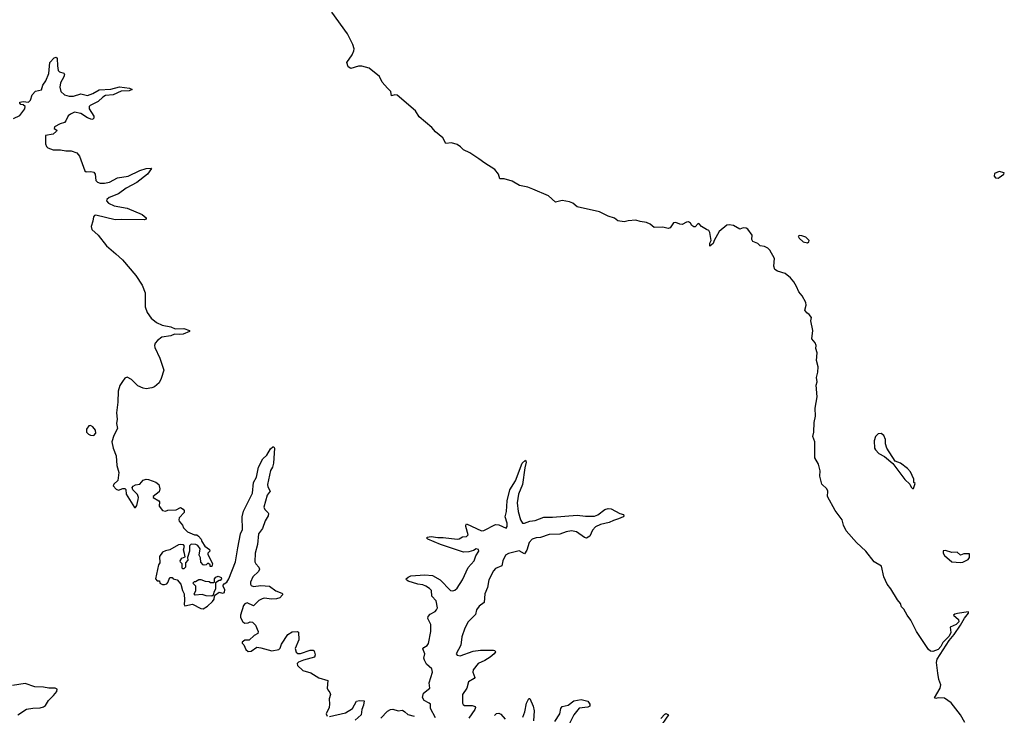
# Model space of a CAD drawing. Extents: x 2293878 to 2522763, y 823964 to 1006972.
# Tile 370 of 407: x 2485503 to 2494693, y 863301 to 869796. Entities that reach past the tile are written whole.
import ezdxf

# ---------------------------------------------------------------- set-up
doc = ezdxf.new("R2010")
doc.units = 0

msp = doc.modelspace()

# ---------------------------------------------------------------- linework, layer by layer
at = {"layer": '0CON20XD'}
for points in [[(2494324.5, 863234.5), (2494285.5, 863305.5), (2494197.4, 863417.4), (2494135, 863460), (2494076.1, 863463.9), (2494055, 863457.5), (2494042.5, 863465), (2494095.7, 863554.3), (2494102, 863585), (2494083.6, 863636.4), (2494071.9, 863695), (2494060, 863795), (2494066.2, 863825), (2494179.4, 864000.6), (2494225, 864054.5), (2494285, 864141.9), (2494320.4, 864209.5), (2494358, 864255), (2494360, 864265), (2494355, 864267.5), (2494255, 864251.2), (2494230, 864245), (2494220, 864235), (2494266.7, 864195), (2494270, 864175), (2494245, 864150), (2494187.5, 864125), (2494194.3, 864074.3), (2494179.8, 864040.2), (2494119.1, 863980.9), (2494101.9, 863945), (2494075, 863917.1), (2494025, 863898), (2494005, 863901.2), (2493985.8, 863915.8), (2493874.3, 864085), (2493819.7, 864189.7), (2493786, 864235), (2493755, 864293.3), (2493734, 864315), (2493723.3, 864345), (2493695, 864380), (2493633.6, 864483.6), (2493599.2, 864525), (2493568.8, 864595), (2493547.5, 864695), (2493480, 864735), (2493400, 864835), (2493313.8, 864915), (2493216.2, 865025), (2493191.2, 865075), (2493180, 865125), (2493151.2, 865165), (2493115, 865213.3), (2493044.1, 865344.1), (2493046.4, 865393.6), (2493037.5, 865415), (2492990.4, 865460.5), (2492972, 865535), (2492973.9, 865583.9), (2492958.8, 865645), (2492926, 865704), (2492925.8, 865855), (2492905.8, 865905), (2492915.8, 865945), (2492919.2, 866035), (2492932.5, 866095), (2492927.7, 866167.7), (2492948, 866275), (2492937.1, 866385), (2492945.8, 866415), (2492941.9, 866455), (2492953.6, 866503.6), (2492956.2, 866555), (2492940, 866615), (2492946.7, 866685), (2492934, 866725), (2492936.7, 866755), (2492928.8, 866778.8), (2492896.4, 866816.4), (2492906, 866895), (2492886.7, 866985), (2492893.8, 867015), (2492872.1, 867042.1), (2492848.9, 867058.9), (2492831.5, 867085), (2492845, 867130), (2492840.6, 867155), (2492807.7, 867217.7), (2492775, 867256.2), (2492754.6, 867304.6), (2492727.6, 867347.6), (2492696.9, 867385), (2492647.1, 867425), (2492575, 867449.4), (2492552.9, 867465), (2492541.1, 867495), (2492548.5, 867565), (2492503.6, 867645), (2492485, 867663.5), (2492455, 867677.5), (2492415, 867684.2), (2492394, 867705), (2492345, 867725.8), (2492337.5, 867745), (2492339.4, 867785), (2492299.3, 867839.3), (2492285, 867848.6), (2492255, 867852.2), (2492225, 867838.9), (2492165, 867875.4), (2492125, 867880.5), (2492103.7, 867876.3), (2492032.6, 867817.4), (2491986.2, 867735), (2491976.2, 867705), (2491945, 867682.5), (2491945, 867710), (2491957.5, 867735), (2491945, 867807.5), (2491935, 867827.5), (2491915, 867837.5), (2491865.8, 867865), (2491845, 867890.8), (2491835, 867894.2), (2491806.6, 867863.4), (2491795, 867862.5), (2491778, 867875), (2491765, 867896.2), (2491745, 867907.5), (2491727.5, 867905), (2491685, 867884), (2491665, 867886.2), (2491627, 867903), (2491605, 867900), (2491575, 867853.3), (2491555, 867846.2), (2491505, 867857.5), (2491425, 867856.7), (2491386.9, 867886.9), (2491355, 867902.9), (2491295, 867911.1), (2491255, 867924.2), (2491181.2, 867918.8), (2491145, 867910), (2491085, 867918.8), (2491053.4, 867943.4), (2490995, 867960.8), (2490915, 868002.1), (2490705, 868048.6), (2490665, 868082.9), (2490635, 868095.7), (2490565, 868106.7), (2490502.7, 868092.7), (2490440, 868150), (2490292.5, 868215), (2490245, 868232.7), (2490167.9, 868247.9), (2490099.2, 868289.2), (2490025, 868309.4), (2489985, 868310), (2489972.5, 868355), (2489937.5, 868397.5), (2489844, 868455), (2489788, 868498), (2489705, 868552.2), (2489645, 868580), (2489618.6, 868608.6), (2489585, 868630.4), (2489535, 868646.7), (2489481.4, 868641.4), (2489451.7, 868691.7), (2489385, 868747.5), (2489350.7, 868790.7), (2489230.3, 868890.3), (2489196.2, 868945), (2489025, 869091.9), (2489005, 869094.6), (2488972.5, 869085), (2488968, 869125), (2488935.5, 869155.5), (2488885, 869211.2), (2488860, 869265), (2488764.7, 869344.7), (2488695, 869361.9), (2488665, 869362), (2488595, 869340), (2488570, 869355), (2488556.7, 869395), (2488605, 869466.2), (2488621.4, 869505), (2488624.3, 869525), (2488613.3, 869565), (2488562.3, 869662.3), (2488415.8, 869865)], [(2485445, 868872.7), (2485505, 868900.6), (2485552.5, 868965), (2485553.3, 868985), (2485535, 869000), (2485515, 869002.5), (2485503.3, 869015), (2485503.6, 869026.4), (2485535, 869032.5), (2485585, 869026.7), (2485603.3, 869045), (2485620, 869095), (2485652, 869128), (2485705, 869140), (2485720, 869185), (2485745.8, 869225.8), (2485775.3, 869294.7), (2485784.2, 869395), (2485825, 869439.2), (2485845, 869446.7), (2485854.1, 869434.1), (2485854.5, 869365), (2485862.4, 869322.4), (2485875, 869308.9), (2485915.4, 869295.4), (2485920.6, 869285), (2485915, 869262.5), (2485883.2, 869205), (2485876.2, 869165), (2485888.1, 869125), (2485922.7, 869092.7), (2485965, 869080.9), (2486005, 869082.3), (2486075, 869103.8), (2486135, 869088.6), (2486184.5, 869105.5), (2486245, 869140), (2486355, 869148.2), (2486435, 869169.4), (2486527.7, 869157.7), (2486552.5, 869145), (2486525, 869130.9), (2486451.6, 869128.4), (2486375, 869093.5), (2486303.5, 869086.5), (2486277.7, 869072.3), (2486236.8, 869033.2), (2486160, 868995), (2486151.8, 868985), (2486150.7, 868965), (2486194.3, 868895), (2486194.1, 868875.9), (2486185, 868866.2), (2486175, 868864.2), (2486135, 868880.5), (2486075, 868919.5), (2486015, 868932.9), (2485976.7, 868915), (2485955, 868896.7), (2485935, 868852.5), (2485920, 868835), (2485880, 868825), (2485827.5, 868795), (2485825, 868780), (2485850, 868765), (2485847.5, 868755), (2485814.5, 868725.5), (2485744.5, 868715.5), (2485745, 868636.7), (2485753.4, 868613.4), (2485765, 868600.9), (2485815, 868581.1), (2485885, 868581.3), (2485935, 868571.8), (2485985, 868571.8), (2486035, 868553.5), (2486062.6, 868522.6), (2486110, 868385), (2486125, 868375.6), (2486167.5, 868377.5), (2486195, 868372), (2486207.1, 868355), (2486214.5, 868295), (2486230.3, 868280.3), (2486255, 868270), (2486295, 868268.1), (2486341.4, 868278.6), (2486415, 868320.8), (2486515, 868335.9), (2486625, 868389.1), (2486685, 868406.2), (2486729.3, 868409.3), (2486732.5, 868405), (2486695, 868353.1), (2486597.3, 868275), (2486497.6, 868222.4), (2486425, 868170), (2486337.1, 868135), (2486316.7, 868116.7), (2486314, 868105), (2486333, 868083), (2486385, 868057.8), (2486505, 868037.1), (2486645, 867978.1), (2486683.3, 867945), (2486685, 867933.8), (2486664.2, 867925.8), (2486455, 867931.5), (2486395, 867927.2), (2486215, 867969.7), (2486201.8, 867968.3), (2486191.3, 867955), (2486185.9, 867915), (2486169.7, 867865), (2486176.1, 867836.1), (2486235.8, 867785), (2486313.1, 867683.1), (2486401.1, 867611.1), (2486463.2, 867553.2), (2486586.4, 867406.4), (2486647, 867317), (2486675.4, 867245.5), (2486674.4, 867114.4), (2486691.7, 867061.7), (2486730, 867010), (2486779.8, 866969.8), (2486832.5, 866945), (2486915, 866926.9), (2486955, 866909.2), (2487035, 866913.8), (2487087.5, 866895), (2487087.5, 866885), (2487029.1, 866860.9), (2486995, 866855.6), (2486949.3, 866860.7), (2486915, 866843.3), (2486828.9, 866831.1), (2486789.1, 866800.9), (2486767.1, 866775), (2486761.4, 866755), (2486764.4, 866735), (2486810, 866635), (2486848.8, 866525), (2486824.2, 866445), (2486804.2, 866405), (2486761.7, 866368.3), (2486735, 866357.5), (2486685, 866350.8), (2486655, 866355.7), (2486605, 866376.7), (2486545.3, 866435.3), (2486505, 866457.5), (2486485, 866447.5), (2486461.2, 866418.8), (2486438.9, 866381.1), (2486422, 866328), (2486418.9, 866225), (2486405.6, 866125), (2486411.9, 866065), (2486406.7, 866025), (2486415, 865980), (2486380.8, 865915), (2486363.8, 865855), (2486376.2, 865795), (2486403.8, 865725), (2486411.2, 865635), (2486428.8, 865568.8), (2486418, 865495), (2486381.2, 865458.8), (2486376.7, 865445), (2486405, 865413.3), (2486425, 865403.3), (2486465, 865417.5), (2486485, 865417.5), (2486495, 865410), (2486497.5, 865365), (2486575, 865242.5), (2486585, 865240), (2486595, 865260), (2486607.5, 865315), (2486612.5, 865335), (2486601.7, 865361.7), (2486557.5, 865405), (2486553, 865427), (2486560.7, 865439.3), (2486585, 865452.5), (2486625, 865460), (2486655, 865497.5), (2486683.9, 865506.1), (2486705, 865503.8), (2486775, 865479.2), (2486802, 865455), (2486811.2, 865415), (2486803.8, 865386.2), (2486750, 865345), (2486750, 865335), (2486802.5, 865305), (2486807.5, 865295), (2486806.2, 865255), (2486835, 865213.3), (2486863, 865207), (2486885, 865217.5), (2486965, 865221.2), (2487005, 865241.2), (2487028.8, 865225), (2487036.7, 865215), (2487037.5, 865195), (2486990, 865145), (2486987, 865127), (2486992.5, 865115), (2487023.3, 865075), (2487031.7, 865051.7), (2487070, 865015), (2487135, 864987.5), (2487155, 864986.7), (2487172.5, 864975), (2487196.1, 864946.1), (2487202.5, 864925), (2487230.7, 864880.7), (2487275, 864850), (2487277.5, 864835), (2487260, 864815), (2487260, 864805), (2487302.5, 864715), (2487295, 864690), (2487281.7, 864691.7), (2487280, 864705), (2487265, 864720), (2487255, 864720), (2487242.5, 864707.5), (2487225, 864703.3), (2487215, 864707.5), (2487195, 864730), (2487191.7, 864771.7), (2487177.5, 864795), (2487187, 864857), (2487166.4, 864886.4), (2487147, 864897), (2487105, 864900), (2487086.7, 864883.3), (2487086.7, 864835), (2487070, 864775), (2487071.7, 864748.3), (2487050, 864725), (2487050, 864685), (2487035, 864670), (2487025, 864670), (2487020, 864675), (2487020, 864715), (2487005, 864730), (2487000, 864745), (2487015, 864767.5), (2487048.3, 864781.7), (2487040.7, 864810.7)], [(2494635, 868317.5), (2494645, 868322.5), (2494690, 868355), (2494693.3, 868365), (2494645, 868380), (2494600.7, 868359.3), (2494597.5, 868335), (2494610.7, 868320.7), (2494635, 868317.5)], [(2492855, 867713.3), (2492868.3, 867721.7), (2492872.5, 867735), (2492840, 867765), (2492805, 867779.2), (2492785, 867781.2), (2492770, 867775), (2492780, 867755), (2492815, 867722), (2492855, 867713.3)], [(2486195, 865913.8), (2486213.8, 865935), (2486210, 865965), (2486185, 865994), (2486165, 866006), (2486147.5, 866005), (2486125.9, 865974.1), (2486126, 865945), (2486145, 865926), (2486165, 865916.2), (2486195, 865913.8)], [(2493845, 865420), (2493860, 865465), (2493850, 865475), (2493847.5, 865505), (2493818.8, 865575), (2493790, 865605), (2493723.3, 865655), (2493673.6, 865673.6), (2493597.5, 865795), (2493583.8, 865835), (2493583.3, 865876.7), (2493568, 865915), (2493545, 865933.8), (2493515, 865928.8), (2493491.2, 865905), (2493478, 865865), (2493482, 865795), (2493489.6, 865779.5), (2493522.5, 865745), (2493575, 865716.7), (2493651.7, 865651.7), (2493765, 865502.5), (2493810, 865460), (2493825, 865430), (2493835, 865420), (2493845, 865420)], [(2487040.7, 864810.7), (2487033.3, 864845), (2487041.7, 864881.7), (2487032.5, 864892.5), (2487005, 864896.7), (2486985, 864893.3), (2486905, 864846), (2486862.8, 864837.2), (2486835, 864824), (2486806.7, 864785), (2486810, 864725), (2486800, 864705), (2486770, 864575), (2486785, 864557.5), (2486808.3, 864558.3), (2486812.5, 864535), (2486835, 864523.3), (2486855, 864522.5), (2486875, 864530), (2486885, 864540), (2486905, 864587.5), (2486925, 864586.7), (2486936.4, 864576.4), (2486972.5, 864565), (2487007.5, 864525), (2487022.5, 864465), (2487036.7, 864435), (2487042.5, 864375), (2487037.5, 864335), (2487043.6, 864323.6), (2487115, 864340), (2487195, 864298.8), (2487215, 864296), (2487255, 864318.8), (2487301.2, 864365), (2487317.5, 864385), (2487320, 864415), (2487330, 864425), (2487365, 864450), (2487395, 864442.5), (2487415, 864447.5), (2487419.2, 864475), (2487402.5, 864505), (2487403, 864517), (2487410.4, 864529.5), (2487435, 864543.8), (2487455.4, 864575), (2487517, 864735), (2487539, 864865), (2487564.8, 864995), (2487582.6, 865035), (2487581.1, 865155), (2487592.9, 865207), (2487674.6, 865375), (2487684.6, 865475), (2487712.2, 865525), (2487733.4, 865616.6), (2487772.2, 865695), (2487809.8, 865730.2), (2487845, 865788.8), (2487865, 865806.7), (2487875, 865807.5), (2487880, 865795), (2487871.9, 865655), (2487862.7, 865617.3), (2487844.4, 865585.6), (2487816.9, 865455), (2487820, 865435), (2487839.5, 865395), (2487812.7, 865357.3), (2487782.5, 865245), (2487792.1, 865222.1), (2487821.4, 865191.4), (2487826, 865185), (2487822.5, 865165), (2487792.9, 865117.1), (2487768.8, 865045), (2487732.5, 864995), (2487721.8, 864895), (2487700, 864815), (2487698.9, 864735), (2487707, 864717), (2487735.4, 864685), (2487740.4, 864665), (2487731.2, 864645), (2487680, 864595), (2487657.3, 864545), (2487656, 864526), (2487665, 864513.8), (2487685, 864504.1), (2487755.3, 864514.7), (2487835, 864506.2), (2487895, 864462.9), (2487950.6, 864440.6), (2487957.5, 864435), (2487957.1, 864425), (2487931.5, 864398.5), (2487901.5, 864388.5), (2487855, 864386.7), (2487785.7, 864394.2), (2487765, 864389.2), (2487735, 864373.9), (2487685, 864324), (2487625, 864350), (2487605, 864342.5), (2487590.6, 864325), (2487563.8, 864235), (2487565, 864213.3), (2487585, 864173.3), (2487605, 864160), (2487635, 864163.3), (2487655, 864172.5), (2487675, 864170), (2487705, 864142.5), (2487730, 864085), (2487726.4, 864063.6), (2487692.5, 864045), (2487645, 864002.5), (2487605, 864002.5), (2487580, 863985), (2487580, 863975), (2487595, 863960), (2487614, 863915), (2487635.8, 863895.8), (2487665, 863901.5), (2487715, 863936.9), (2487755, 863932.7), (2487855, 863902.5), (2487922.5, 863915), (2487935, 863926.7), (2487948, 863965), (2488004.4, 864055), (2488045, 864079.5), (2488093.3, 864083.3), (2488105, 864078), (2488108.6, 864005), (2488075.6, 863925), (2488085, 863890), (2488099.2, 863879.2), (2488125, 863878.1), (2488215, 863908.6), (2488240.8, 863910.8), (2488252.9, 863902.9), (2488259.5, 863865), (2488253.8, 863845), (2488152.6, 863817.4), (2488105, 863796.7), (2488093.6, 863785), (2488094.5, 863765), (2488145, 863718.6), (2488219.2, 863699.2), (2488295, 863650), (2488380, 863625), (2488371.5, 863555), (2488378.2, 863538.2), (2488399.2, 863515), (2488402.9, 863495), (2488392, 863455), (2488396, 863405), (2488392, 863375), (2488362.9, 863315), (2488372.1, 863292.1)], [(2489385, 863278.1), (2489338.9, 863365), (2489336, 863405), (2489325.9, 863415.9), (2489278.9, 863438.9), (2489262.3, 863467.7), (2489272.7, 863507.3), (2489331.9, 863555), (2489326.2, 863605), (2489357.3, 863705), (2489349.3, 863735), (2489299.2, 863779.2), (2489280.3, 863815), (2489275.3, 863835), (2489284.6, 863875), (2489266.8, 863923.2), (2489274.2, 863935), (2489305.9, 863954.1), (2489317.4, 863972.6), (2489341.1, 864085), (2489339.4, 864149.4), (2489313.1, 864205), (2489314.5, 864225), (2489333.1, 864245), (2489379.6, 864270.4), (2489395, 864285.6), (2489402.2, 864305), (2489388.8, 864368.8), (2489348.8, 864415), (2489345.7, 864465.7), (2489329.1, 864485), (2489295, 864507.8), (2489265, 864518.8), (2489218.8, 864525), (2489127.5, 864555), (2489113.3, 864565), (2489110, 864575), (2489127.7, 864592.3), (2489155, 864602.9), (2489285, 864611.5), (2489355, 864606.9), (2489427.5, 864567.5), (2489525, 864465.5), (2489545, 864462.3), (2489565, 864468.2), (2489585, 864488.1), (2489634.6, 864565), (2489688, 864682), (2489744.6, 864745), (2489760.4, 864789.6), (2489787.5, 864835), (2489785, 864848), (2489765, 864855.6), (2489739.6, 864840.4), (2489695, 864827.1), (2489645, 864825.4), (2489431.2, 864895), (2489313.3, 864945), (2489302.5, 864955), (2489307, 864963), (2489345, 864970), (2489405, 864960), (2489455, 864962.9), (2489585, 864944.4), (2489605, 864948), (2489635, 864966.2), (2489675, 864972), (2489690, 864985), (2489667.5, 865065), (2489666.2, 865075), (2489675, 865090), (2489815, 865022.5), (2489835, 865026.4), (2489945, 865083.8), (2489975, 865080.9), (2490045, 865048.1), (2490054.5, 865065), (2490054, 865095), (2490035.4, 865155), (2490045.3, 865205.3), (2490052.8, 865305), (2490076.5, 865405), (2490130.4, 865490.5), (2490192.7, 865655), (2490225, 865682.5), (2490231.4, 865665), (2490217.9, 865612.1), (2490196.1, 865455), (2490159.4, 865365), (2490145.3, 865285), (2490154.3, 865204.3), (2490176.3, 865126.3), (2490195.4, 865095.4), (2490215, 865094.6), (2490265, 865113.8), (2490315, 865120.4), (2490395, 865150), (2490475, 865150), (2490705, 865170), (2490785, 865161.1), (2490868.3, 865161.7), (2490897.8, 865172.2), (2490965, 865224), (2490995, 865232), (2491025, 865228), (2491104.4, 865184.4), (2491140, 865175), (2491143.3, 865165), (2491135.8, 865154.2), (2491093.3, 865135), (2491045, 865121.1), (2491005, 865100), (2490925, 865083.2), (2490877.6, 865062.4), (2490848.7, 865031.3), (2490826.1, 864973.9), (2490795, 864956.2), (2490775, 864961.4), (2490699.2, 865015), (2490655, 865023.8), (2490604.6, 865015.4), (2490545, 864993.1), (2490445, 864990.3), (2490365, 864961.8), (2490325, 864959.6), (2490285.7, 864945), (2490258.8, 864915), (2490237.6, 864842.4), (2490215, 864808), (2490165, 864835.4), (2490065, 864813.1), (2490037.5, 864795), (2490013.9, 864745), (2490004.6, 864695.5), (2489945, 864671.2), (2489925, 864649.4), (2489882.3, 864565), (2489868.2, 864495), (2489845.4, 864435), (2489837.8, 864355), (2489790.3, 864319.7), (2489768.1, 864285), (2489758.9, 864241.1), (2489688.1, 864175), (2489656.4, 864113.6), (2489630, 864035), (2489619.1, 863955), (2489577.5, 863875), (2489585, 863861.4), (2489615, 863856.7), (2489735, 863900.4), (2489805, 863909.6), (2489925, 863908.9), (2489937.5, 863905), (2489944, 863895), (2489930.6, 863875), (2489895.7, 863844.3), (2489845, 863812.8), (2489783.8, 863785), (2489734.6, 863725), (2489733.8, 863705), (2489751.1, 863655), (2489744.3, 863645), (2489692.1, 863615), (2489676, 863555), (2489636.2, 863495), (2489634.7, 863415), (2489641, 863401), (2489655, 863391.8), (2489725, 863394), (2489754.5, 863384.5), (2489757.5, 863375), (2489750.4, 863355), (2489693.8, 863275)], [(2494285, 864727.5), (2494305, 864732.5), (2494356.7, 864755), (2494367.5, 864775), (2494368.3, 864808.3), (2494315, 864807.5), (2494285, 864797.5), (2494253, 864823), (2494205, 864822.5), (2494145, 864840), (2494123.3, 864836.7), (2494122.5, 864815), (2494135, 864792.5), (2494202.5, 864735), (2494285, 864727.5)], [(2487295, 864413.3), (2487245, 864416.2), (2487205, 864428.8), (2487141.7, 864421.7), (2487132.5, 864435), (2487146.4, 864463.6), (2487147.5, 864507.5), (2487120, 864535), (2487135, 864550), (2487145, 864550), (2487175, 864570), (2487195, 864570), (2487235, 864552.5), (2487271.7, 864551.7), (2487285, 864542.5), (2487315, 864540), (2487320, 864545), (2487320, 864575), (2487335, 864592.5), (2487355, 864600), (2487385, 864587.5), (2487387.5, 864575), (2487375, 864560), (2487365, 864560), (2487331.7, 864538.3), (2487331.7, 864478.3), (2487315, 864450), (2487308.3, 864421.7), (2487295, 864413.3)], [(2485485, 863304.2), (2485565, 863357.1), (2485625, 863367.8), (2485695, 863370.5), (2485725, 863380), (2485745, 863394.4), (2485771.2, 863438.8), (2485819.6, 863485), (2485848.5, 863525), (2485851.4, 863545), (2485834.5, 863554.5), (2485775, 863553.8), (2485725, 863564), (2485645, 863568.2), (2485555, 863598.2), (2485435, 863580.4)], [(2488395, 863290.5), (2488545, 863324.4), (2488610, 863365), (2488647.5, 863432.5), (2488675, 863440.8), (2488717.5, 863435), (2488712.9, 863395), (2488696.5, 863355), (2488691.4, 863305), (2488635.7, 863255)], [(2490199.1, 863285), (2490218.4, 863335), (2490235, 863413.8), (2490255, 863457.5), (2490265, 863457.5), (2490295, 863386.2), (2490304.6, 863344.6), (2490299.5, 863250.5)], [(2490497.5, 863245), (2490545.4, 863315), (2490554.7, 863365.3), (2490565, 863384.2), (2490623.8, 863395), (2490675, 863435.6), (2490745, 863448.9), (2490805, 863433.8), (2490824, 863405), (2490823.9, 863386.1), (2490805, 863377.5), (2490725, 863368.5), (2490674.8, 863305.2), (2490636.2, 863225)], [(2488875, 863273.8), (2488935, 863338.5), (2488963.9, 863356.1), (2488985, 863359.1), (2489035, 863343.6), (2489075, 863347.8), (2489098, 863335), (2489125, 863308.8), (2489185, 863291.9)], [(2489935, 863298.9), (2489955, 863317.3), (2489975, 863321.5), (2489995, 863313.3), (2490035, 863265.5)], [(2491487.7, 863272.3), (2491525, 863312.5), (2491535, 863316.7), (2491557.5, 863305), (2491467.5, 863175)]]:
    msp.add_lwpolyline(points, dxfattribs=at)

doc.saveas('drawing.dxf')
